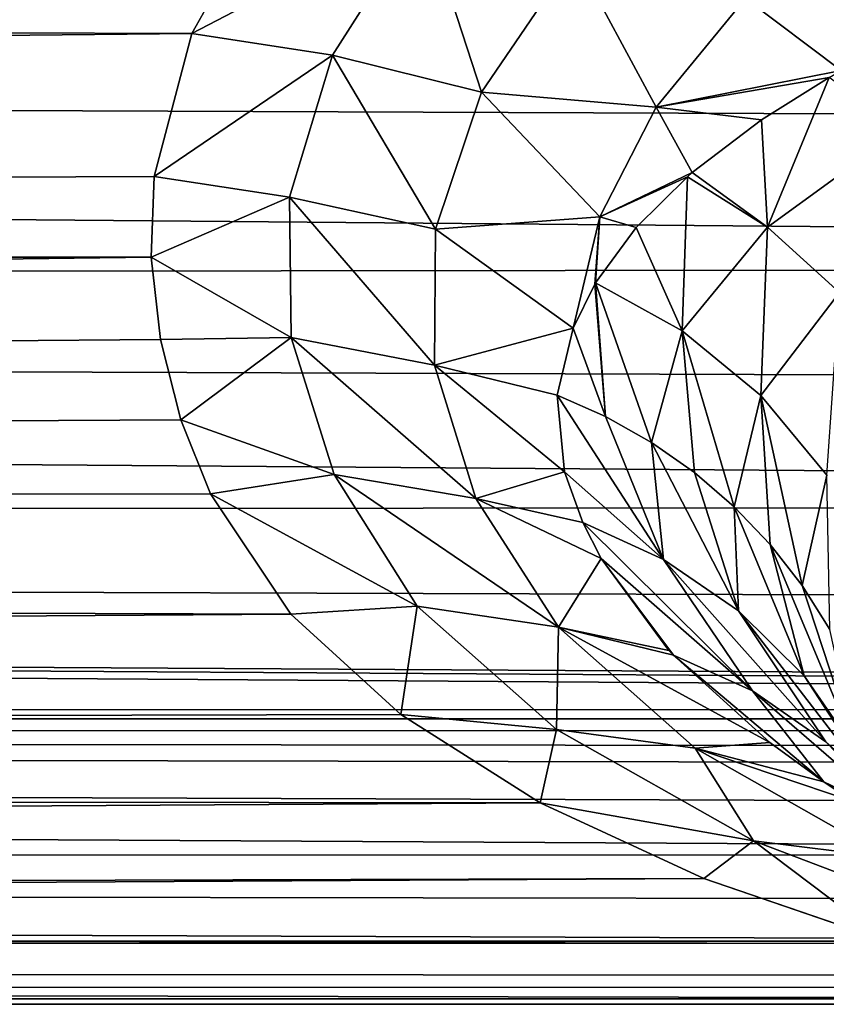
# Model space of a CAD drawing. Header units: millimetres. Extents: x -139 to 106, y -8 to 139.
# Tile 410 of 459: x 62.04 to 64.31, y 53.29 to 56.06. Entities that reach past the tile are written whole.
import ezdxf

# ---------------------------------------------------------------- set-up
doc = ezdxf.new("R2010")
doc.units = ezdxf.units.MM
doc.header["$LTSCALE"] = 53.842063
for name, color, linetype in [('16', 7, 'CONTINUOUS'), ('17', 7, 'CONTINUOUS'), ('18', 7, 'CONTINUOUS'), ('77', 7, 'CONTINUOUS'), ('78', 7, 'CONTINUOUS')]:
    doc.layers.add(name, color=color, linetype=linetype)

msp = doc.modelspace()

# ---------------------------------------------------------------- linework, layer by layer
at = {"layer": '16', "color": 8, "linetype": 'CONTINUOUS'}
for points in [[(62.7086, 56.3507, 3.7908), (62.5258, 56.0232, 2.6082), (63.1758, 56.3625, 3.9276), (62.7086, 56.3507, 3.7908)], [(63.1758, 56.3625, 3.9276), (62.5258, 56.0232, 2.6082), (62.9209, 55.9622, 2.4796), (63.1758, 56.3625, 3.9276)], [(63.3392, 55.8582, 2.4046), (63.1758, 56.3625, 3.9276), (62.9209, 55.9622, 2.4796), (63.3392, 55.8582, 2.4046)], [(63.3392, 55.8582, 2.4046), (63.6004, 56.2423, 3.8058), (63.1758, 56.3625, 3.9276), (63.3392, 55.8582, 2.4046)], [(63.6004, 56.2423, 3.8058), (63.3392, 55.8582, 2.4046), (63.8306, 55.8166, 2.7927), (63.6004, 56.2423, 3.8058)], [(64.0812, 56.1222, 3.918), (63.6004, 56.2423, 3.8058), (63.8306, 55.8166, 2.7927), (64.0812, 56.1222, 3.918)], [(64.8382, 56.1628, 4.8762), (64.0812, 56.1222, 3.918), (64.3505, 55.9192, 3.7272), (64.8382, 56.1628, 4.8762)], [(64.0812, 56.1222, 3.918), (63.8306, 55.8166, 2.7927), (64.3505, 55.9192, 3.7272), (64.0812, 56.1222, 3.918)], [(62.5258, 56.0232, 2.6082), (62.4192, 55.6211, 1.1295), (62.9209, 55.9622, 2.4796), (62.5258, 56.0232, 2.6082)], [(62.9209, 55.9622, 2.4796), (62.4192, 55.6211, 1.1295), (62.7995, 55.5629, 1.0061), (62.9209, 55.9622, 2.4796)], [(63.21, 55.4731, 0.9756), (62.9209, 55.9622, 2.4796), (62.7995, 55.5629, 1.0061), (63.21, 55.4731, 0.9756)], [(63.21, 55.4731, 0.9756), (63.3392, 55.8582, 2.4046), (62.9209, 55.9622, 2.4796), (63.21, 55.4731, 0.9756)], [(64.3505, 55.9192, 3.7272), (63.8306, 55.8166, 2.7927), (64.3168, 55.8998, 3.6359), (64.3505, 55.9192, 3.7272)], [(64.3168, 55.8998, 3.6359), (63.8306, 55.8166, 2.7927), (64.1267, 55.7803, 3.0757), (64.3168, 55.8998, 3.6359)], [(63.3392, 55.8582, 2.4046), (63.21, 55.4731, 0.9756), (63.6717, 55.5079, 1.6431), (63.3392, 55.8582, 2.4046)], [(63.8306, 55.8166, 2.7927), (63.3392, 55.8582, 2.4046), (63.6717, 55.5079, 1.6431), (63.8306, 55.8166, 2.7927)], [(63.8306, 55.8166, 2.7927), (63.6717, 55.5079, 1.6431), (63.9319, 55.6324, 2.3923), (63.8306, 55.8166, 2.7927)], [(64.1267, 55.7803, 3.0757), (63.8306, 55.8166, 2.7927), (63.9319, 55.6324, 2.3923), (64.1267, 55.7803, 3.0757)], [(62.4192, 55.6211, 1.1295), (62.4113, 55.3947, 0.283), (62.7995, 55.5629, 1.0061), (62.4192, 55.6211, 1.1295)], [(63.9319, 55.6324, 2.3923), (63.6717, 55.5079, 1.6431), (63.9184, 55.6207, 2.339), (63.9319, 55.6324, 2.3923)], [(63.9184, 55.6207, 2.339), (63.6717, 55.5079, 1.6431), (63.774, 55.4777, 1.6924), (63.9184, 55.6207, 2.339)], [(62.7995, 55.5629, 1.0061), (62.4113, 55.3947, 0.283), (62.8042, 55.1688, -0.4797), (62.7995, 55.5629, 1.0061)], [(63.2074, 55.0912, -0.4679), (63.21, 55.4731, 0.9756), (62.7995, 55.5629, 1.0061), (63.2074, 55.0912, -0.4679)], [(63.2074, 55.0912, -0.4679), (62.7995, 55.5629, 1.0061), (62.8042, 55.1688, -0.4797), (63.2074, 55.0912, -0.4679)], [(63.6717, 55.5079, 1.6431), (63.21, 55.4731, 0.9756), (63.5972, 55.1956, 0.4583), (63.6717, 55.5079, 1.6431)], [(63.6717, 55.5079, 1.6431), (63.5972, 55.1956, 0.4583), (63.6578, 55.3192, 0.9923), (63.6717, 55.5079, 1.6431)], [(63.66, 55.3228, 1.008), (63.6717, 55.5079, 1.6431), (63.6578, 55.3192, 0.9923), (63.66, 55.3228, 1.008)], [(63.774, 55.4777, 1.6924), (63.6717, 55.5079, 1.6431), (63.66, 55.3228, 1.008), (63.774, 55.4777, 1.6924)], [(63.21, 55.4731, 0.9756), (63.2074, 55.0912, -0.4679), (63.5972, 55.1956, 0.4583), (63.21, 55.4731, 0.9756)], [(62.4113, 55.3947, 0.283), (62.4372, 55.1632, -0.5952), (62.8042, 55.1688, -0.4797), (62.4113, 55.3947, 0.283)], [(63.5972, 55.1956, 0.4583), (63.2074, 55.0912, -0.4679), (63.5521, 55.0069, -0.338), (63.5972, 55.1956, 0.4583)], [(62.4372, 55.1632, -0.5952), (62.4944, 54.9375, -1.4642), (62.8042, 55.1688, -0.4797), (62.4372, 55.1632, -0.5952)], [(62.8042, 55.1688, -0.4797), (62.4944, 54.9375, -1.4642), (62.9253, 54.7841, -1.9658), (62.8042, 55.1688, -0.4797)], [(63.3237, 54.7166, -1.9125), (63.2074, 55.0912, -0.4679), (62.8042, 55.1688, -0.4797), (63.3237, 54.7166, -1.9125)], [(63.3237, 54.7166, -1.9125), (62.8042, 55.1688, -0.4797), (62.9253, 54.7841, -1.9658), (63.3237, 54.7166, -1.9125)], [(63.2074, 55.0912, -0.4679), (63.3237, 54.7166, -1.9125), (63.573, 54.7915, -1.2073), (63.2074, 55.0912, -0.4679)], [(63.5521, 55.0069, -0.338), (63.2074, 55.0912, -0.4679), (63.573, 54.7915, -1.2073), (63.5521, 55.0069, -0.338)], [(62.4944, 54.9375, -1.4642), (62.5781, 54.7299, -2.2765), (62.9253, 54.7841, -1.9658), (62.4944, 54.9375, -1.4642)], [(63.573, 54.7915, -1.2073), (63.3237, 54.7166, -1.9125), (63.624, 54.6492, -1.763), (63.573, 54.7915, -1.2073)], [(62.9253, 54.7841, -1.9658), (62.5781, 54.7299, -2.2765), (63.1589, 54.4141, -3.4392), (62.9253, 54.7841, -1.9658)], [(63.5555, 54.3546, -3.3435), (63.3237, 54.7166, -1.9125), (62.9253, 54.7841, -1.9658), (63.5555, 54.3546, -3.3435)], [(63.5555, 54.3546, -3.3435), (62.9253, 54.7841, -1.9658), (63.1589, 54.4141, -3.4392), (63.5555, 54.3546, -3.3435)], [(62.5781, 54.7299, -2.2765), (62.8035, 54.3916, -3.6338), (63.1589, 54.4141, -3.4392), (62.5781, 54.7299, -2.2765)], [(63.3237, 54.7166, -1.9125), (63.5555, 54.3546, -3.3435), (63.6759, 54.5479, -2.1506), (63.3237, 54.7166, -1.9125)], [(63.624, 54.6492, -1.763), (63.3237, 54.7166, -1.9125), (63.6759, 54.5479, -2.1506), (63.624, 54.6492, -1.763)], [(63.6759, 54.5479, -2.1506), (63.5555, 54.3546, -3.3435), (63.8664, 54.2896, -3.1223), (63.6759, 54.5479, -2.1506)], [(62.8035, 54.3916, -3.6338), (63.1128, 54.1096, -4.8072), (63.1589, 54.4141, -3.4392), (62.8035, 54.3916, -3.6338)], [(63.1589, 54.4141, -3.4392), (63.1128, 54.1096, -4.8072), (63.5501, 54.0677, -4.8759), (63.1589, 54.4141, -3.4392)], [(63.5555, 54.3546, -3.3435), (63.1589, 54.4141, -3.4392), (63.5501, 54.0677, -4.8759), (63.5555, 54.3546, -3.3435)], [(63.9404, 54.0152, -4.7373), (63.5555, 54.3546, -3.3435), (63.5501, 54.0677, -4.8759), (63.9404, 54.0152, -4.7373)], [(63.5555, 54.3546, -3.3435), (63.9404, 54.0152, -4.7373), (64.1502, 54.0305, -4.0997), (63.5555, 54.3546, -3.3435)], [(63.8664, 54.2896, -3.1223), (63.5555, 54.3546, -3.3435), (63.8789, 54.276, -3.1734), (63.8664, 54.2896, -3.1223)], [(63.8789, 54.276, -3.1734), (63.5555, 54.3546, -3.3435), (64.1502, 54.0305, -4.0997), (63.8789, 54.276, -3.1734)], [(63.1128, 54.1096, -4.8072), (63.5047, 53.8614, -5.8866), (63.5501, 54.0677, -4.8759), (63.1128, 54.1096, -4.8072)], [(63.5501, 54.0677, -4.8759), (63.5047, 53.8614, -5.8866), (64.1041, 53.754, -6.2523), (63.5501, 54.0677, -4.8759)], [(63.9404, 54.0152, -4.7373), (63.5501, 54.0677, -4.8759), (64.1041, 53.754, -6.2523), (63.9404, 54.0152, -4.7373)], [(63.9404, 54.0152, -4.7373), (64.3018, 53.92, -4.5229), (64.1502, 54.0305, -4.0997), (63.9404, 54.0152, -4.7373)], [(64.3839, 53.8654, -4.7341), (64.3018, 53.92, -4.5229), (63.9404, 54.0152, -4.7373), (64.3839, 53.8654, -4.7341)], [(64.4818, 53.7072, -6.0711), (64.3839, 53.8654, -4.7341), (63.9404, 54.0152, -4.7373), (64.4818, 53.7072, -6.0711)], [(64.4818, 53.7072, -6.0711), (63.9404, 54.0152, -4.7373), (64.1041, 53.754, -6.2523), (64.4818, 53.7072, -6.0711)], [(63.5047, 53.8614, -5.8866), (63.9645, 53.6485, -6.8658), (64.1041, 53.754, -6.2523), (63.5047, 53.8614, -5.8866)], [(63.9645, 53.6485, -6.8658), (64.4776, 53.4726, -7.7389), (64.1041, 53.754, -6.2523), (63.9645, 53.6485, -6.8658)], [(64.4818, 53.7072, -6.0711), (64.1041, 53.754, -6.2523), (64.8164, 53.4837, -7.539), (64.4818, 53.7072, -6.0711)], [(64.1041, 53.754, -6.2523), (64.4776, 53.4726, -7.7389), (64.8164, 53.4837, -7.539), (64.1041, 53.754, -6.2523)]]:
    msp.add_3dface(points, dxfattribs=at)
at = {"layer": '17', "color": 8, "linetype": 'CONTINUOUS'}
for points in [[(63.5521, 55.0069, -0.338), (63.573, 54.7915, -1.2073), (63.8511, 54.5447, -1.7191), (63.5521, 55.0069, -0.338)], [(63.5521, 55.0069, -0.338), (63.8511, 54.5447, -1.7191), (63.6879, 54.947, -0.323), (63.5521, 55.0069, -0.338)], [(63.6879, 54.947, -0.323), (63.8511, 54.5447, -1.7191), (63.8169, 54.8743, -0.3049), (63.6879, 54.947, -0.323)], [(63.8511, 54.5447, -1.7191), (64.0617, 54.4008, -1.6589), (63.8169, 54.8743, -0.3049), (63.8511, 54.5447, -1.7191)], [(63.8169, 54.8743, -0.3049), (64.0617, 54.4008, -1.6589), (63.9378, 54.7895, -0.2837), (63.8169, 54.8743, -0.3049)], [(63.573, 54.7915, -1.2073), (63.624, 54.6492, -1.763), (63.8511, 54.5447, -1.7191), (63.573, 54.7915, -1.2073)], [(63.9378, 54.7895, -0.2837), (64.0617, 54.4008, -1.6589), (64.0495, 54.6935, -0.2597), (63.9378, 54.7895, -0.2837)], [(64.0617, 54.4008, -1.6589), (64.2463, 54.218, -1.5917), (64.0495, 54.6935, -0.2597), (64.0617, 54.4008, -1.6589)], [(64.0495, 54.6935, -0.2597), (64.2463, 54.218, -1.5917), (64.1507, 54.5873, -0.2332), (64.0495, 54.6935, -0.2597)], [(63.624, 54.6492, -1.763), (63.6759, 54.5479, -2.1506), (64.1007, 54.1755, -3.0989), (63.624, 54.6492, -1.763)], [(63.624, 54.6492, -1.763), (64.1007, 54.1755, -3.0989), (63.8511, 54.5447, -1.7191), (63.624, 54.6492, -1.763)], [(64.2463, 54.218, -1.5917), (64.3945, 54.0035, -1.5204), (64.1507, 54.5873, -0.2332), (64.2463, 54.218, -1.5917)], [(64.1507, 54.5873, -0.2332), (64.3945, 54.0035, -1.5204), (64.2406, 54.4718, -0.2043), (64.1507, 54.5873, -0.2332)], [(63.6759, 54.5479, -2.1506), (63.8664, 54.2896, -3.1223), (63.8789, 54.276, -3.1734), (63.6759, 54.5479, -2.1506)], [(63.6759, 54.5479, -2.1506), (63.8789, 54.276, -3.1734), (64.1007, 54.1755, -3.0989), (63.6759, 54.5479, -2.1506)], [(64.1007, 54.1755, -3.0989), (64.3073, 54.0323, -3.0159), (63.8511, 54.5447, -1.7191), (64.1007, 54.1755, -3.0989)], [(63.8511, 54.5447, -1.7191), (64.3073, 54.0323, -3.0159), (64.0617, 54.4008, -1.6589), (63.8511, 54.5447, -1.7191)], [(64.2406, 54.4718, -0.2043), (64.3945, 54.0035, -1.5204), (64.3182, 54.3482, -0.1735), (64.2406, 54.4718, -0.2043)], [(64.3073, 54.0323, -3.0159), (64.4871, 53.8492, -2.9287), (64.0617, 54.4008, -1.6589), (64.3073, 54.0323, -3.0159)], [(64.0617, 54.4008, -1.6589), (64.4871, 53.8492, -2.9287), (64.2463, 54.218, -1.5917), (64.0617, 54.4008, -1.6589)], [(64.3018, 53.92, -4.5229), (63.8789, 54.276, -3.1734), (64.1502, 54.0305, -4.0997), (64.3018, 53.92, -4.5229)], [(63.8789, 54.276, -3.1734), (64.3018, 53.92, -4.5229), (64.1007, 54.1755, -3.0989), (63.8789, 54.276, -3.1734)], [(64.4871, 53.8492, -2.9287), (64.6301, 53.6332, -2.8412), (64.2463, 54.218, -1.5917), (64.4871, 53.8492, -2.9287)], [(64.2463, 54.218, -1.5917), (64.6301, 53.6332, -2.8412), (64.3945, 54.0035, -1.5204), (64.2463, 54.218, -1.5917)], [(64.3018, 53.92, -4.5229), (64.5153, 53.8177, -4.4297), (64.1007, 54.1755, -3.0989), (64.3018, 53.92, -4.5229)], [(64.1007, 54.1755, -3.0989), (64.5153, 53.8177, -4.4297), (64.3073, 54.0323, -3.0159), (64.1007, 54.1755, -3.0989)], [(64.5153, 53.8177, -4.4297), (64.7116, 53.6738, -4.327), (64.3073, 54.0323, -3.0159), (64.5153, 53.8177, -4.4297)], [(64.3073, 54.0323, -3.0159), (64.7116, 53.6738, -4.327), (64.4871, 53.8492, -2.9287), (64.3073, 54.0323, -3.0159)], [(64.3018, 53.92, -4.5229), (64.3839, 53.8654, -4.7341), (64.5153, 53.8177, -4.4297), (64.3018, 53.92, -4.5229)]]:
    msp.add_3dface(points, dxfattribs=at)
at = {"layer": '18', "color": 8, "linetype": 'CONTINUOUS'}
for points in [[(64.3168, 55.8998, 3.6359), (64.1267, 55.7803, 3.0757), (64.143, 55.479, 2.3255), (64.3168, 55.8998, 3.6359)], [(64.3168, 55.8998, 3.6359), (64.143, 55.479, 2.3255), (64.5194, 55.7526, 3.6031), (64.3168, 55.8998, 3.6359)], [(64.1267, 55.7803, 3.0757), (63.9319, 55.6324, 2.3923), (64.143, 55.479, 2.3255), (64.1267, 55.7803, 3.0757)], [(64.143, 55.479, 2.3255), (64.3459, 55.2958, 2.3266), (64.5194, 55.7526, 3.6031), (64.143, 55.479, 2.3255)], [(63.9184, 55.6207, 2.339), (63.774, 55.4777, 1.6924), (63.9031, 55.188, 1.0159), (63.9184, 55.6207, 2.339)], [(63.9184, 55.6207, 2.339), (63.9031, 55.188, 1.0159), (64.143, 55.479, 2.3255), (63.9184, 55.6207, 2.339)], [(63.9319, 55.6324, 2.3923), (63.9184, 55.6207, 2.339), (64.143, 55.479, 2.3255), (63.9319, 55.6324, 2.3923)], [(63.774, 55.4777, 1.6924), (63.66, 55.3228, 1.008), (63.9031, 55.188, 1.0159), (63.774, 55.4777, 1.6924)], [(63.9031, 55.188, 1.0159), (64.1245, 55.0056, 1.0375), (64.143, 55.479, 2.3255), (63.9031, 55.188, 1.0159)], [(64.143, 55.479, 2.3255), (64.1245, 55.0056, 1.0375), (64.3459, 55.2958, 2.3266), (64.143, 55.479, 2.3255)], [(63.6578, 55.3192, 0.9923), (63.5972, 55.1956, 0.4583), (63.6879, 54.947, -0.323), (63.6578, 55.3192, 0.9923)], [(63.66, 55.3228, 1.008), (63.6578, 55.3192, 0.9923), (63.6879, 54.947, -0.323), (63.66, 55.3228, 1.008)], [(63.66, 55.3228, 1.008), (63.6879, 54.947, -0.323), (63.8169, 54.8743, -0.3049), (63.66, 55.3228, 1.008)], [(63.66, 55.3228, 1.008), (63.8169, 54.8743, -0.3049), (63.9031, 55.188, 1.0159), (63.66, 55.3228, 1.008)], [(64.1245, 55.0056, 1.0375), (64.3098, 54.7822, 1.0728), (64.3459, 55.2958, 2.3266), (64.1245, 55.0056, 1.0375)], [(63.5972, 55.1956, 0.4583), (63.5521, 55.0069, -0.338), (63.6879, 54.947, -0.323), (63.5972, 55.1956, 0.4583)], [(63.8169, 54.8743, -0.3049), (63.9378, 54.7895, -0.2837), (63.9031, 55.188, 1.0159), (63.8169, 54.8743, -0.3049)], [(63.9378, 54.7895, -0.2837), (64.0495, 54.6935, -0.2597), (63.9031, 55.188, 1.0159), (63.9378, 54.7895, -0.2837)], [(63.9031, 55.188, 1.0159), (64.0495, 54.6935, -0.2597), (64.1245, 55.0056, 1.0375), (63.9031, 55.188, 1.0159)], [(64.0495, 54.6935, -0.2597), (64.1507, 54.5873, -0.2332), (64.1245, 55.0056, 1.0375), (64.0495, 54.6935, -0.2597)], [(64.1507, 54.5873, -0.2332), (64.2406, 54.4718, -0.2043), (64.1245, 55.0056, 1.0375), (64.1507, 54.5873, -0.2332)], [(64.1245, 55.0056, 1.0375), (64.2406, 54.4718, -0.2043), (64.3098, 54.7822, 1.0728), (64.1245, 55.0056, 1.0375)], [(64.2406, 54.4718, -0.2043), (64.3182, 54.3482, -0.1735), (64.3098, 54.7822, 1.0728), (64.2406, 54.4718, -0.2043)]]:
    msp.add_3dface(points, dxfattribs=at)
at = {"layer": '77', "color": 8, "linetype": 'CONTINUOUS'}
for points in [[(62.5258, 56.0232, 2.6082), (62.7086, 56.3507, 3.7908), (0, 56.2098, 3.2842), (62.5258, 56.0232, 2.6082)], [(62.5258, 56.0232, 2.6082), (0, 56.2098, 3.2842), (0, 55.444, 0.4679), (62.5258, 56.0232, 2.6082)], [(62.4192, 55.6211, 1.1295), (62.5258, 56.0232, 2.6082), (0, 55.444, 0.4679), (62.4192, 55.6211, 1.1295)], [(62.4113, 55.3947, 0.283), (62.4192, 55.6211, 1.1295), (0, 55.444, 0.4679), (62.4113, 55.3947, 0.283)], [(62.4113, 55.3947, 0.283), (0, 55.444, 0.4679), (0, 54.617, -2.7243), (62.4113, 55.3947, 0.283)], [(62.4372, 55.1632, -0.5952), (62.4113, 55.3947, 0.283), (0, 54.617, -2.7243), (62.4372, 55.1632, -0.5952)], [(62.4944, 54.9375, -1.4642), (62.4372, 55.1632, -0.5952), (0, 54.617, -2.7243), (62.4944, 54.9375, -1.4642)], [(62.5781, 54.7299, -2.2765), (62.4944, 54.9375, -1.4642), (0, 54.617, -2.7243), (62.5781, 54.7299, -2.2765)], [(62.8035, 54.3916, -3.6338), (62.5781, 54.7299, -2.2765), (0, 54.617, -2.7243), (62.8035, 54.3916, -3.6338)], [(62.8035, 54.3916, -3.6338), (0, 54.617, -2.7243), (0, 53.944, -5.5212), (62.8035, 54.3916, -3.6338)], [(63.1128, 54.1096, -4.8072), (62.8035, 54.3916, -3.6338), (0, 53.944, -5.5212), (63.1128, 54.1096, -4.8072)], [(63.5047, 53.8614, -5.8866), (63.1128, 54.1096, -4.8072), (0, 53.944, -5.5212), (63.5047, 53.8614, -5.8866)], [(0, 53.4726, -7.7389), (63.5047, 53.8614, -5.8866), (0, 53.944, -5.5212), (0, 53.4726, -7.7389)], [(63.9645, 53.6485, -6.8658), (63.5047, 53.8614, -5.8866), (0, 53.4726, -7.7389), (63.9645, 53.6485, -6.8658)], [(63.9645, 53.6485, -6.8658), (0, 53.4726, -7.7389), (32.2388, 53.4726, -7.7389), (63.9645, 53.6485, -6.8658)], [(64.4776, 53.4726, -7.7389), (63.9645, 53.6485, -6.8658), (32.2388, 53.4726, -7.7389), (64.4776, 53.4726, -7.7389)]]:
    msp.add_3dface(points, dxfattribs=at)
at = {"layer": '78', "color": 8, "linetype": 'CONTINUOUS'}
for points in [[(76.5, 56.1539, -16.6248), (0, 56.0476, -16.5146), (0, 56.9149, -17.3244), (76.5, 56.1539, -16.6248)], [(76.5, 56.1539, -16.6248), (76.5, 55.7503, -16.188), (0, 56.0476, -16.5146), (76.5, 56.1539, -16.6248)], [(76.5, 55.7503, -16.188), (76.5, 55.3729, -15.7274), (0, 56.0476, -16.5146), (76.5, 55.7503, -16.188)], [(76.5, 55.3729, -15.7274), (0, 55.2822, -15.6078), (0, 56.0476, -16.5146), (76.5, 55.3729, -15.7274)], [(76.5, 55.3729, -15.7274), (76.5, 55.0231, -15.2443), (0, 55.2822, -15.6078), (76.5, 55.3729, -15.7274)], [(76.5, 55.0231, -15.2443), (76.5, 54.7022, -14.7405), (0, 55.2822, -15.6078), (76.5, 55.0231, -15.2443)], [(76.5, 54.7022, -14.7405), (0, 54.6296, -14.6167), (0, 55.2822, -15.6078), (76.5, 54.7022, -14.7405)], [(76.5, 54.7022, -14.7405), (76.5, 54.4116, -14.2176), (0, 54.6296, -14.6167), (76.5, 54.7022, -14.7405)], [(76.5, 54.1523, -13.6774), (75.4964, 54.1459, -13.6629), (0, 54.6296, -14.6167), (76.5, 54.1523, -13.6774)], [(76.5, 54.4116, -14.2176), (76.5, 54.1523, -13.6774), (0, 54.6296, -14.6167), (76.5, 54.4116, -14.2176)], [(75.4964, 54.1459, -13.6629), (74.5925, 54.1269, -13.6197), (0, 54.6296, -14.6167), (75.4964, 54.1459, -13.6629)], [(74.5925, 54.1269, -13.6197), (0, 54.0991, -13.5552), (0, 54.6296, -14.6167), (74.5925, 54.1269, -13.6197)], [(74.5925, 54.1269, -13.6197), (73.7794, 54.097, -13.5504), (0, 54.0991, -13.5552), (74.5925, 54.1269, -13.6197)], [(73.7794, 54.097, -13.5504), (73.0456, 54.0586, -13.4591), (0, 54.0991, -13.5552), (73.7794, 54.097, -13.5504)], [(73.0456, 54.0586, -13.4591), (72.3789, 54.0131, -13.3476), (0, 54.0991, -13.5552), (73.0456, 54.0586, -13.4591)], [(72.3789, 54.0131, -13.3476), (71.7668, 53.9616, -13.2166), (0, 54.0991, -13.5552), (72.3789, 54.0131, -13.3476)], [(71.7668, 53.9616, -13.2166), (70.6546, 53.8454, -12.899), (0, 54.0991, -13.5552), (71.7668, 53.9616, -13.2166)], [(70.6546, 53.8454, -12.899), (69.6316, 53.716, -12.4988), (0, 54.0991, -13.5552), (70.6546, 53.8454, -12.899)], [(69.6316, 53.716, -12.4988), (0, 53.698, -12.4384), (0, 54.0991, -13.5552), (69.6316, 53.716, -12.4988)], [(69.6316, 53.716, -12.4988), (68.6855, 53.5852, -12.0206), (0, 53.698, -12.4384), (69.6316, 53.716, -12.4988)], [(68.6855, 53.5852, -12.0206), (67.8463, 53.4691, -11.4886), (0, 53.698, -12.4384), (68.6855, 53.5852, -12.0206)], [(67.8463, 53.4691, -11.4886), (0, 53.4321, -11.2819), (0, 53.698, -12.4384), (67.8463, 53.4691, -11.4886)], [(65.0798, 53.3437, -8.6223), (64.4776, 53.4726, -7.7389), (0, 53.3185, -8.9155), (65.0798, 53.3437, -8.6223)], [(0, 53.3185, -8.9155), (64.4776, 53.4726, -7.7389), (32.2388, 53.4726, -7.7389), (0, 53.3185, -8.9155)], [(67.8463, 53.4691, -11.4886), (67.0878, 53.3743, -10.8912), (0, 53.4321, -11.2819), (67.8463, 53.4691, -11.4886)], [(67.0878, 53.3743, -10.8912), (66.3794, 53.3108, -10.2108), (0, 53.4321, -11.2819), (67.0878, 53.3743, -10.8912)], [(66.3794, 53.3108, -10.2108), (0, 53.305, -10.1021), (0, 53.4321, -11.2819), (66.3794, 53.3108, -10.2108)], [(65.7119, 53.295, -9.4508), (65.0798, 53.3437, -8.6223), (0, 53.3185, -8.9155), (65.7119, 53.295, -9.4508)], [(65.7119, 53.295, -9.4508), (0, 53.3185, -8.9155), (0, 53.305, -10.1021), (65.7119, 53.295, -9.4508)], [(66.3794, 53.3108, -10.2108), (65.7119, 53.295, -9.4508), (0, 53.305, -10.1021), (66.3794, 53.3108, -10.2108)]]:
    msp.add_3dface(points, dxfattribs=at)

doc.saveas('drawing.dxf')
